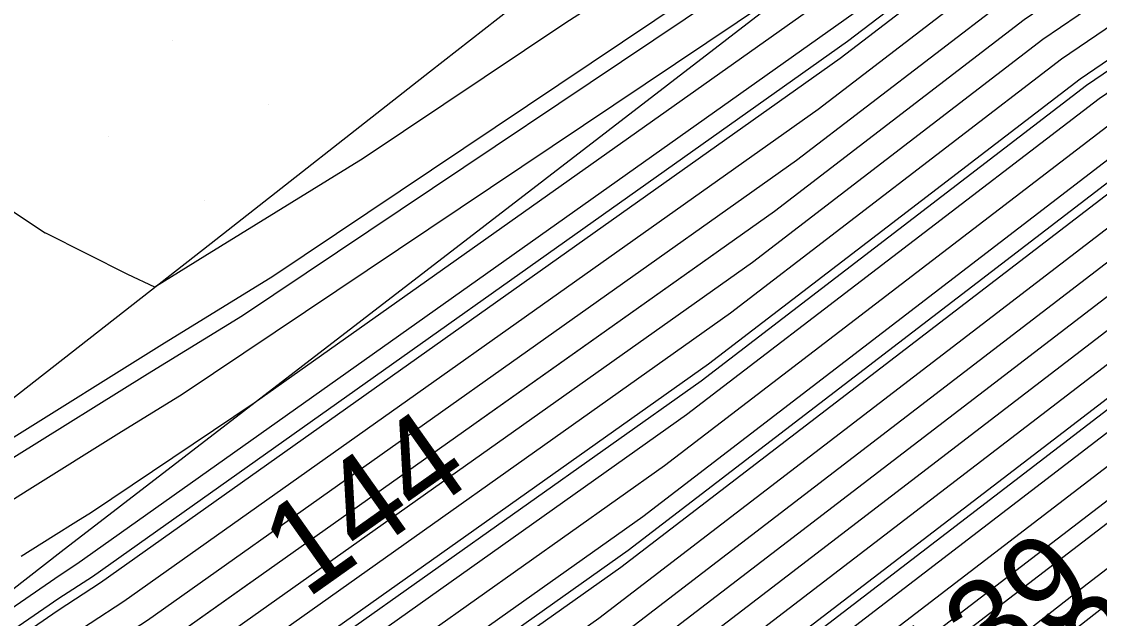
# Model space of a CAD drawing. Extents: x 2354170 to 2357230, y 866100 to 868290.
# Drawn here: x 2355900.01 to 2355923.31, y 866825.79 to 866838.68 of the extents above; entities that cross this region are included whole.
import ezdxf

# ---------------------------------------------------------------- set-up
doc = ezdxf.new("R2010")
doc.units = 0
for name, color, linetype in [('Default', 7, 'Continuous'), ('DTM Contours Major', 7, 'Continuous'), ('DTM Contours Minor', 7, 'Continuous'), ('Exist DTM Scan Elevation Point', 7, 'Continuous'), ('Exist Roads EOP', 7, 'Continuous'), ('PH Exist DTM Breakline', 7, 'Continuous')]:
    doc.layers.add(name, color=color, linetype=linetype)

msp = doc.modelspace()

# ---------------------------------------------------------------- linework, layer by layer
at = {"layer": 'Default'}
for points in [[(2355878.009, 866808.843), (2355900.722, 866824.448), (2355902.728, 866825.754), (2355916.756, 866835.686), (2355921.274, 866839.149), (2355924.024, 866841.024), (2355940.235, 866851.594), (2355944.64, 866854.152), (2355952.603, 866859.39), (2355960.423, 866865.123), (2355962.038, 866866.352), (2355967.177, 866870.005), (2355980.404, 866880.057), (2355985.923, 866883.921), (2355987.856, 866886.591), (2355989.331, 866887.722), (2356000.038, 866894.209), (2356002.698, 866896.475), (2356006.301, 866899.192), (2356016.57, 866905.416), (2356025.933, 866912.523), (2356033.301, 866917.208), (2356038.025, 866920.522)], [(2356037.061, 866920.563), (2356032.897, 866917.643), (2356026.404, 866913.513), (2356016.299, 866905.844), (2356005.217, 866899.127), (2356002.239, 866896.881), (2356000.041, 866895.009), (2355988.731, 866888.157), (2355987.624, 866887.308), (2355985.481, 866884.347), (2355980.436, 866880.815), (2355966.211, 866870.005), (2355961.583, 866866.715), (2355959.876, 866865.415), (2355952.847, 866860.262), (2355944.143, 866854.537), (2355940.25, 866852.277), (2355923.084, 866841.084), (2355920.869, 866839.573), (2355917.23, 866836.785), (2355902.22, 866826.157), (2355900.761, 866825.207), (2355879.66, 866810.71)], [(2356035.132, 866920.645), (2356032.09, 866918.512), (2356027.347, 866915.495), (2356015.759, 866906.7), (2356003.05, 866898.998), (2356001.322, 866897.695), (2356000.047, 866896.608), (2355987.531, 866889.026), (2355987.161, 866888.742), (2355984.596, 866885.199), (2355980.499, 866882.331), (2355964.279, 866870.005), (2355960.673, 866867.441), (2355958.782, 866866.001), (2355953.334, 866862.007), (2355943.149, 866855.308), (2355940.28, 866853.642), (2355921.204, 866841.203), (2355920.06, 866840.423), (2355918.18, 866838.983), (2355901.203, 866826.962), (2355900.839, 866826.725), (2355895.574, 866823.108), (2355881.424, 866814.3)], [(2355880.319, 866808.966), (2355900.644, 866822.93), (2355903.745, 866824.949), (2355915.806, 866833.489), (2355922.084, 866838.299), (2355925.905, 866840.904), (2355940.206, 866850.229), (2355945.634, 866853.381), (2355952.115, 866857.645), (2355961.518, 866864.537), (2355962.947, 866865.626), (2355969.109, 866870.006), (2355980.34, 866878.541), (2355986.807, 866883.069), (2355988.319, 866885.158), (2355990.532, 866886.853), (2356000.032, 866892.609), (2356003.614, 866895.661), (2356008.468, 866899.322), (2356017.11, 866904.56), (2356024.991, 866910.541), (2356034.108, 866916.339)], [(2355881.474, 866809.027), (2355900.606, 866822.17), (2355904.253, 866824.546), (2355915.331, 866832.39), (2355922.488, 866837.874), (2355926.845, 866840.845), (2355940.191, 866849.547), (2355946.131, 866852.996), (2355951.872, 866856.772), (2355962.065, 866864.244), (2355963.402, 866865.263), (2355970.075, 866870.006), (2355980.309, 866877.783), (2355987.249, 866882.643), (2355988.551, 866884.441), (2355991.132, 866886.419), (2356000.029, 866891.809), (2356004.073, 866895.254), (2356009.551, 866899.386), (2356017.381, 866904.131), (2356024.52, 866909.55), (2356034.511, 866915.904)], [(2355883.784, 866809.15), (2355900.528, 866820.652), (2355905.27, 866823.741), (2355914.382, 866830.193), (2355923.298, 866837.024), (2355928.725, 866840.725), (2355940.161, 866848.182), (2355947.124, 866852.225), (2355951.384, 866855.027), (2355963.159, 866863.659), (2355964.312, 866864.536), (2355972.007, 866870.007), (2355980.245, 866876.267), (2355988.134, 866881.791), (2355989.014, 866883.007), (2355992.332, 866885.55), (2356000.022, 866890.209), (2356004.989, 866894.441), (2356011.718, 866899.516), (2356017.921, 866903.275), (2356023.577, 866907.568), (2356035.318, 866915.035)], [(2355884.939, 866809.211), (2355900.489, 866819.893), (2355905.778, 866823.338), (2355913.907, 866829.094), (2355923.703, 866836.599), (2355929.665, 866840.665), (2355940.146, 866847.499), (2355947.621, 866851.84), (2355951.141, 866854.155), (2355963.707, 866863.366), (2355964.766, 866864.173), (2355972.973, 866870.007), (2355980.213, 866875.509), (2355988.576, 866881.365), (2355989.246, 866882.29), (2355992.932, 866885.115), (2356000.019, 866889.409), (2356005.448, 866894.034), (2356012.801, 866899.58), (2356018.191, 866902.847), (2356023.106, 866906.577), (2356035.722, 866914.6)], [(2355886.095, 866809.272), (2355900.45, 866819.134), (2355906.287, 866822.935), (2355913.433, 866827.995), (2355924.107, 866836.175), (2355930.606, 866840.605), (2355940.131, 866846.816), (2355948.118, 866851.454), (2355950.897, 866853.282), (2355964.254, 866863.074), (2355965.221, 866863.81), (2355973.939, 866870.007), (2355980.182, 866874.751), (2355989.018, 866880.939), (2355989.477, 866881.574), (2355993.532, 866884.681), (2356000.016, 866888.61), (2356005.906, 866893.627), (2356013.885, 866899.645), (2356018.462, 866902.419), (2356022.635, 866905.587), (2356036.125, 866914.165)], [(2355888.405, 866809.395), (2355900.372, 866817.616), (2355907.303, 866822.13), (2355912.483, 866825.798), (2355924.917, 866835.325), (2355932.486, 866840.486), (2355940.101, 866845.451), (2355949.112, 866850.684), (2355950.409, 866851.537), (2355965.348, 866862.488), (2355966.131, 866863.084), (2355975.871, 866870.008), (2355980.118, 866873.236), (2355989.902, 866880.087), (2355989.941, 866880.14), (2355994.732, 866883.812), (2356000.01, 866887.01), (2356006.823, 866892.814), (2356016.052, 866899.775), (2356019.002, 866901.563), (2356021.693, 866903.605), (2356036.932, 866913.296)], [(2355889.56, 866809.456), (2355900.333, 866816.857), (2355907.812, 866821.727), (2355912.008, 866824.699), (2355925.322, 866834.9), (2355933.426, 866840.426), (2355940.086, 866844.769), (2355949.609, 866850.298), (2355950.166, 866850.665), (2355965.895, 866862.195), (2355966.586, 866862.721), (2355976.837, 866870.008), (2355980.086, 866872.478), (2355987.977, 866878.003), (2355989.887, 866879.317), (2355990.937, 866880.009), (2355995.332, 866883.377), (2356000.007, 866886.21), (2356007.281, 866892.407), (2356017.135, 866899.839), (2356019.273, 866901.135), (2356021.222, 866902.614), (2356037.336, 866912.862)], [(2355891.87, 866809.578), (2355900.255, 866815.339), (2355908.829, 866820.922), (2355911.059, 866822.501), (2355926.131, 866834.05), (2355935.306, 866840.306), (2355940.057, 866843.404), (2355947.976, 866848.002), (2355950.47, 866849.462), (2355953.699, 866851.867), (2355966.99, 866861.61), (2355967.495, 866861.995), (2355978.768, 866870.009), (2355980.023, 866870.962), (2355983.068, 866873.094), (2355989.653, 866877.625), (2355993.271, 866880.009), (2355996.532, 866882.508), (2356000.001, 866884.61), (2356008.198, 866891.593), (2356019.302, 866899.969), (2356019.813, 866900.278), (2356020.279, 866900.632), (2356038.143, 866911.992)], [(2355900.216, 866814.58), (2355909.337, 866820.519), (2355910.584, 866821.403), (2355926.536, 866833.626), (2355936.246, 866840.246), (2355940.042, 866842.721), (2355946.369, 866846.395), (2355950.86, 866849.024), (2355956.676, 866853.356), (2355967.537, 866861.317), (2355967.95, 866861.632), (2355979.734, 866870.009), (2355979.991, 866870.204), (2355980.614, 866870.64), (2355989.536, 866876.779), (2355994.438, 866880.009), (2355997.132, 866882.074), (2355999.998, 866883.81), (2356008.656, 866891.187), (2356018.846, 866898.872), (2356019.944, 866899.705), (2356020.2, 866899.907), (2356021.872, 866900.954), (2356038.546, 866911.558)], [(2355900.029, 866810.056), (2355909.818, 866816.501), (2355913.827, 866819.336), (2355923.043, 866826.539), (2355928.965, 866831.076), (2355935.519, 866835.545), (2355940.577, 866838.875), (2355942.002, 866839.84), (2355953.202, 866846.395), (2355969.25, 866858.347), (2355971.156, 866859.637), (2355981.229, 866866.473), (2355981.584, 866866.713), (2355988.835, 866871.702), (2355999.135, 866878.491), (2356000.631, 866879.632), (2356010.145, 866887.824), (2356010.908, 866888.409), (2356019.315, 866894.782), (2356023.693, 866898.252), (2356039.396, 866908.081)], [(2356015.218, 866907.556), (2356000.883, 866898.869), (2356000.406, 866898.508), (2356000.053, 866898.208), (2355994.351, 866894.753), (2355988.163, 866890.856), (2355986.127, 866889.387), (2355983.712, 866886.052), (2355980.563, 866883.846), (2355962.347, 866870.004), (2355959.764, 866868.167), (2355957.687, 866866.586), (2355953.822, 866863.752), (2355942.155, 866856.079), (2355940.31, 866855.007), (2355919.324, 866841.323), (2355919.25, 866841.273), (2355919.129, 866841.18), (2355917.483, 866840.015), (2355903.478, 866830.629), (2355902.107, 866829.787), (2355900.182, 866828.586), (2355897.403, 866826.833)], [(2355900.355, 866809.552), (2355909.784, 866815.76), (2355914.64, 866819.194), (2355925.804, 866827.919), (2355929.37, 866830.652), (2355933.316, 866833.342), (2355940.87, 866838.316), (2355942.999, 866839.757), (2355953.592, 866845.957), (2355968.771, 866857.262), (2355971.923, 866859.395), (2355981.446, 866865.857), (2355981.863, 866866.14), (2355988.718, 866870.856), (2355998.456, 866877.274), (2356001.15, 866879.331), (2356010.197, 866887.12), (2356011.205, 866887.894), (2356019.21, 866893.961), (2356024.275, 866897.977), (2356039.156, 866907.29)], [(2356015.488, 866907.128), (2356001.967, 866898.933), (2356000.864, 866898.102), (2356000.05, 866897.408), (2355986.931, 866889.46), (2355986.929, 866889.458), (2355984.154, 866885.626), (2355980.531, 866883.088), (2355963.313, 866870.004), (2355960.218, 866867.804), (2355958.234, 866866.293), (2355953.578, 866862.88), (2355942.652, 866855.693), (2355940.295, 866854.325), (2355920.264, 866841.263), (2355919.655, 866840.848), (2355918.654, 866840.081), (2355905.035, 866830.438), (2355901.521, 866828.083), (2355901.177, 866827.871), (2355900.694, 866827.57), (2355899.996, 866827.13)], [(2355909.887, 866830.06), (2355916.281, 866834.588), (2355921.679, 866838.724), (2355924.965, 866840.964), (2355940.221, 866850.912), (2355945.137, 866853.767), (2355952.359, 866858.517), (2355960.97, 866864.83), (2355962.492, 866865.989), (2355968.143, 866870.006), (2355980.372, 866879.299), (2355986.365, 866883.495), (2355988.087, 866885.874), (2355989.932, 866887.288), (2355991.117, 866888.006)], [(2355975.869, 866881.013), (2355961.381, 866870.004), (2355959.309, 866868.53), (2355957.14, 866866.879), (2355954.065, 866864.625), (2355941.658, 866856.464), (2355940.325, 866855.69), (2355924.46, 866845.345), (2355920.728, 866843.299), (2355919.968, 866842.809), (2355918.987, 866842.163), (2355917.665, 866841.318), (2355915.748, 866840.087), (2355905.435, 866833.176), (2355903.038, 866831.702), (2355899.671, 866829.602), (2355894.809, 866826.536), (2355894.007, 866826.03), (2355893.819, 866826.136), (2355892.822, 866826.601)], [(2355975.128, 866877.515), (2355965.245, 866870.005), (2355961.128, 866867.078), (2355959.329, 866865.708), (2355953.09, 866861.135), (2355943.646, 866854.923), (2355940.265, 866852.959), (2355922.144, 866841.144), (2355920.464, 866839.998), (2355917.705, 866837.884), (2355901.711, 866826.559), (2355900.8, 866825.966), (2355892.971, 866820.587)], [(2355887.381, 866809.424), (2355900.411, 866818.375), (2355906.795, 866822.533), (2355912.958, 866826.896), (2355924.512, 866835.75), (2355931.546, 866840.545), (2355940.116, 866846.134), (2355948.615, 866851.069), (2355950.653, 866852.41), (2355964.801, 866862.781), (2355965.676, 866863.447), (2355969.598, 866866.235)], [(2355954.309, 866865.497), (2355941.161, 866856.849), (2355940.34, 866856.372), (2355930.565, 866849.999), (2355922.507, 866845.579), (2355920.864, 866844.523), (2355918.746, 866843.128), (2355915.892, 866841.303), (2355911.753, 866838.644), (2355907.393, 866835.723), (2355903.968, 866833.618), (2355902.889, 866832.945), (2355902.302, 866833.216), (2355900.528, 866834.109), (2355900.518, 866834.113), (2355900.509, 866834.118), (2355900.501, 866834.123), (2355898.429, 866835.505)], [(2355878.655, 866801.078), (2355882.094, 866803.593), (2355883.436, 866804.515), (2355890.715, 866809.517), (2355900.294, 866816.098), (2355908.32, 866821.325), (2355911.534, 866823.6), (2355925.727, 866834.475), (2355934.366, 866840.366), (2355940.071, 866844.086), (2355949.583, 866849.61), (2355950.079, 866849.9), (2355950.722, 866850.378), (2355960.899, 866857.839)], [(2355868.051, 866798.966), (2355873.589, 866802.699), (2355877.602, 866805.634), (2355879.708, 866807.081), (2355882.629, 866809.088), (2355900.567, 866821.411), (2355904.762, 866824.143), (2355914.857, 866831.291), (2355922.893, 866837.449), (2355927.785, 866840.785), (2355940.176, 866848.864), (2355946.627, 866852.61), (2355950.649, 866855.256)], [(2355900.138, 866813.062), (2355908.444, 866818.47), (2355909.957, 866819.466), (2355910.576, 866819.905), (2355912, 866821.018), (2355927.346, 866832.776), (2355938.127, 866840.127), (2355940.012, 866841.356), (2355943.155, 866843.181), (2355951.64, 866848.147)], [(2355900.1, 866812.303), (2355906.34, 866816.367), (2355909.922, 866818.725), (2355911.389, 866819.762), (2355914.761, 866822.398), (2355927.75, 866832.351), (2355939.067, 866840.067), (2355939.997, 866840.673), (2355941.547, 866841.574), (2355952.031, 866847.709)], [(2355904.237, 866814.263), (2355909.887, 866817.984), (2355912.202, 866819.62), (2355917.522, 866823.778), (2355928.155, 866831.926), (2355939.925, 866839.951), (2355939.99, 866839.994), (2355940.008, 866840.006), (2355952.421, 866847.271)], [(2355852.386, 866781.471), (2355852.419, 866781.493), (2355857.539, 866784.889), (2355866.622, 866790.237), (2355870.858, 866793.092), (2355884.019, 866802.718), (2355885.033, 866803.415), (2355894.18, 866809.701), (2355900.177, 866813.821), (2355909.845, 866820.117), (2355910.11, 866820.304), (2355926.941, 866833.201), (2355934.535, 866838.379)], [(2355831.452, 866780.873), (2355832.204, 866780.716), (2355833.068, 866780.747), (2355834.525, 866780.4), (2355836.948, 866781.732), (2355839.682, 866783.218), (2355847.575, 866788.318), (2355851.117, 866790.494), (2355853.5, 866791.966), (2355855.212, 866793.037), (2355856.508, 866793.857), (2355864.544, 866798.932), (2355874.408, 866805.581), (2355875.677, 866806.509), (2355878.11, 866808.181), (2355879.164, 866808.905), (2355900.683, 866823.689), (2355903.236, 866825.351), (2355904.99, 866826.593)]]:
    msp.add_lwpolyline(points, dxfattribs=at)
at = {"layer": 'DTM Contours Major'}
for points in [[(2355975.199, 866877.813), (2355964.923, 866870.005), (2355960.976, 866867.199), (2355959.146, 866865.806), (2355953.172, 866861.426), (2355943.48, 866855.051), (2355940.27, 866853.187), (2355921.831, 866841.164), (2355920.33, 866840.14), (2355917.863, 866838.25), (2355901.542, 866826.693), (2355900.813, 866826.219), (2355893.044, 866820.881)], [(2355852.459, 866781.283), (2355857.628, 866784.712), (2355866.971, 866790.213), (2355870.767, 866792.772), (2355884.233, 866802.621), (2355885.211, 866803.292), (2355894.565, 866809.721), (2355900.164, 866813.568), (2355909.847, 866819.873), (2355909.98, 866819.961), (2355910.034, 866819.999), (2355910.16, 866820.097), (2355927.076, 866833.059), (2355934.605, 866838.193)]]:
    msp.add_lwpolyline(points, dxfattribs=at)
at = {"layer": 'DTM Contours Minor'}
for points in [[(2355879.164, 866808.905), (2355900.683, 866823.689), (2355903.236, 866825.351), (2355916.281, 866834.588), (2355921.679, 866838.724), (2355924.965, 866840.964), (2355940.221, 866850.912), (2355945.137, 866853.767), (2355952.359, 866858.517), (2355960.97, 866864.83), (2355962.492, 866865.989), (2355968.143, 866870.006), (2355980.372, 866879.299), (2355986.365, 866883.495), (2355988.087, 866885.874), (2355989.932, 866887.288), (2356000.035, 866893.409), (2356003.156, 866896.068), (2356007.384, 866899.257), (2356016.84, 866904.988), (2356025.462, 866911.532), (2356033.704, 866916.773), (2356034.137, 866917.077)], [(2355897.375, 866818.974), (2355900.554, 866821.158), (2355904.931, 866824.009), (2355914.699, 866830.925), (2355923.028, 866837.308), (2355928.098, 866840.765), (2355940.171, 866848.637), (2355946.793, 866852.482), (2355951.547, 866855.609), (2355962.795, 866863.854), (2355964.008, 866864.779), (2355971.363, 866870.007), (2355980.266, 866876.773), (2355987.839, 866882.075), (2355988.86, 866883.485), (2355991.932, 866885.839), (2356000.024, 866890.743), (2356004.684, 866894.712), (2356010.996, 866899.473), (2356017.741, 866903.561), (2356023.892, 866908.229), (2356035.049, 866915.325)], [(2355918.307, 866823.874), (2355919.362, 866824.699), (2355928.425, 866831.643), (2355938.456, 866838.482), (2355940.186, 866839.621), (2355940.673, 866839.951), (2355952.681, 866846.979), (2355969.888, 866859.795), (2355970.134, 866859.961), (2355980.94, 866867.294), (2355981.212, 866867.479), (2355988.991, 866872.83), (2355999.883, 866880.009), (2355999.932, 866880.046), (2355999.983, 866880.077), (2356000.443, 866880.469), (2356010.076, 866888.762), (2356010.511, 866889.096), (2356019.455, 866895.876), (2356022.917, 866898.62), (2356039.717, 866909.136)], [(2355886.865, 866809.313), (2355900.424, 866818.628), (2355906.626, 866822.667), (2355913.116, 866827.263), (2355924.377, 866835.891), (2355931.232, 866840.565), (2355940.121, 866846.361), (2355948.449, 866851.198), (2355950.734, 866852.7), (2355964.619, 866862.878), (2355965.524, 866863.568), (2355974.583, 866870.008), (2355980.16, 866874.246), (2355989.313, 866880.655), (2355989.632, 866881.096), (2355993.932, 866884.391), (2356000.014, 866888.076), (2356006.212, 866893.356), (2356014.607, 866899.688), (2356018.642, 866902.134), (2356020.893, 866903.842)], [(2355980.592, 866884.357), (2355980.584, 866884.352), (2355961.703, 866870.004), (2355959.46, 866868.409), (2355957.322, 866866.781), (2355953.984, 866864.334), (2355941.824, 866856.335), (2355940.32, 866855.462), (2355922.425, 866843.794), (2355920.136, 866842.538), (2355919.669, 866842.238), (2355919.067, 866841.842), (2355918.256, 866841.323), (2355917.08, 866840.568), (2355904.783, 866832.327), (2355902.727, 866831.064), (2355899.841, 866829.264)], [(2355790.838, 866741.782), (2355793.794, 866743.89), (2355814.24, 866757.393), (2355817.983, 866759.754), (2355831.845, 866769.168), (2355838.357, 866774.116), (2355852.943, 866783.961), (2355856.743, 866786.482), (2355863.483, 866790.45), (2355871.677, 866795.974), (2355882.094, 866803.593), (2355883.436, 866804.515), (2355890.715, 866809.517), (2355900.294, 866816.098), (2355908.32, 866821.325), (2355911.534, 866823.6), (2355925.727, 866834.475), (2355934.366, 866840.366), (2355940.071, 866844.086), (2355949.583, 866849.61), (2355950.079, 866849.9), (2355950.722, 866850.378), (2355956.06, 866854.292)]]:
    msp.add_lwpolyline(points, dxfattribs=at)
at = {"layer": 'Exist DTM Scan Elevation Point'}
for p, q in [((2355903.262, 866838.28), (2355903.262, 866838.28)), ((2355905.347, 866836.901), (2355905.347, 866836.901)), ((2355901.883, 866836.195), (2355901.883, 866836.195)), ((2355903.968, 866834.816), (2355903.968, 866834.816)), ((2355900.504, 866834.11), (2355900.504, 866834.11))]:
    msp.add_line(p, q, dxfattribs=at)
at = {"layer": 'Exist Roads EOP'}
msp.add_lwpolyline([(2355998.811, 866907.571), (2355994.128, 866903.82), (2355989.473, 866900.034), (2355984.802, 866896.269), (2355980.078, 866892.57), (2355975.315, 866888.922), (2355970.536, 866885.293), (2355965.761, 866881.66), (2355960.997, 866878.013), (2355956.242, 866874.354), (2355951.492, 866870.688), (2355946.746, 866867.017), (2355942.002, 866863.344), (2355937.257, 866859.671), (2355932.512, 866855.998), (2355927.767, 866852.326), (2355923.024, 866848.652), (2355918.285, 866844.972), (2355913.553, 866841.283), (2355908.826, 866837.588), (2355904.101, 866833.891), (2355899.371, 866830.198)], dxfattribs=at)
at = {"layer": 'PH Exist DTM Breakline'}
msp.add_lwpolyline([(2356039.952, 866933.48), (2356021.008, 866919.065), (2355998.312, 866902.306), (2355980.774, 866888.883), (2355955.013, 866868.017), (2355940.364, 866857.468), (2355919.194, 866841.331), (2355900.865, 866827.23), (2355874.786, 866806.913), (2355854.45, 866791.065), (2355833.22, 866775.931), (2355812.495, 866759.639), (2355789.581, 866742.905), (2355764.464, 866722.869), (2355746.918, 866706.979)], dxfattribs=at)

# ---------------------------------------------------------------- texts
at = {"layer": 'Default'}
for s, rotation, p in [('144', 35.3014, (2355906.159, 866826.195)), ('139', 37.658, (2355919.79, 866823.512)), ('138', 38.0109, (2355922.317, 866823.148))]:
    msp.add_text(s, height=2, rotation=rotation, dxfattribs=at).set_placement(p)

doc.saveas('drawing.dxf')
